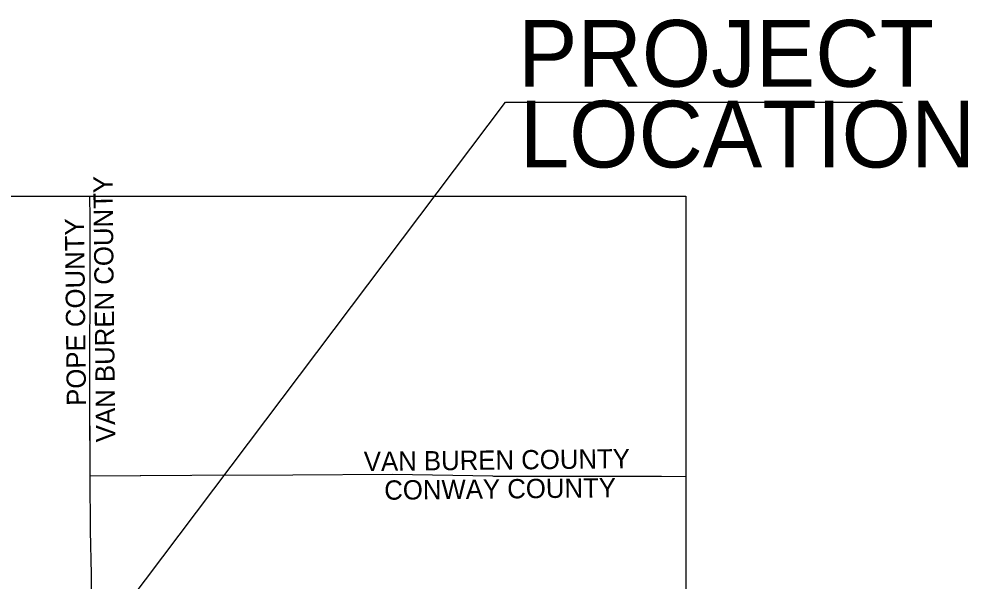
# Model space of a CAD drawing. Extents: x 1373862 to 1376999, y 1168398 to 1170455.
# Drawn here: x 1374264.4 to 1374762.7, y 1170159.8 to 1170454.6 of the extents above; entities that cross this region are included whole.
import ezdxf

# ---------------------------------------------------------------- set-up
doc = ezdxf.new("R2010")
doc.units = 0
doc.layers.add('Level 2', color=7, linetype='Continuous')
doc.layers.add('R_Draft', color=7, linetype='Continuous')

msp = doc.modelspace()

# ---------------------------------------------------------------- linework, layer by layer
at = {"layer": 'Level 2'}
for points in [[(1374301.73, 1170350.05), (1374301.62, 1170361.65)], [(1374301.73, 1170350.06), (1374301.63, 1170361.65)], [(1374302.05, 1170186.09), (1374301.79, 1170214.85), (1374301.67, 1170267.7), (1374301.56, 1170268.58), (1374301.84, 1170320.37), (1374301.75, 1170321.15), (1374301.73, 1170350.06)], [(1374302.05, 1170186.08), (1374301.78, 1170214.85), (1374301.67, 1170267.69), (1374301.56, 1170268.57), (1374301.84, 1170320.37), (1374301.74, 1170321.15), (1374301.73, 1170350.05)], [(1374302.05, 1170186.08), (1374301.78, 1170214.85), (1374301.7, 1170251.92)], [(1374601.78, 1170214.52), (1374565.54, 1170214.64), (1374513.74, 1170214.65), (1374513.17, 1170214.69), (1374460.53, 1170215.57), (1374408.11, 1170215.37), (1374355.19, 1170215.2), (1374301.78, 1170214.85)], [(1374601.78, 1170214.52), (1374565.54, 1170214.64), (1374513.74, 1170214.65), (1374513.17, 1170214.69), (1374460.53, 1170215.57), (1374408.11, 1170215.37), (1374355.19, 1170215.2), (1374301.78, 1170214.85)], [(1374354.33, 1170215.2), (1374301.79, 1170214.85)], [(1374614.47, 1170214.36), (1374601.78, 1170214.52)], [(1374614.47, 1170214.36), (1374601.78, 1170214.52)], [(1374303.74, 1170021.96), (1374303.55, 1170057.01), (1374303.51, 1170058.05), (1374303.02, 1170109.69), (1374303, 1170110.73), (1374302.44, 1170162.33), (1374302.48, 1170163.35), (1374302.05, 1170186.09)], [(1374303.73, 1170022.77), (1374303.54, 1170057), (1374303.5, 1170058.04), (1374303.02, 1170109.69), (1374303, 1170110.73), (1374302.44, 1170162.33), (1374302.48, 1170163.35), (1374302.05, 1170186.08)]]:
    msp.add_lwpolyline(points, dxfattribs=at)
at = {"layer": 'R_Draft'}
for p, q in [((1374271.24, 1170081.51), (1374519.92, 1170410.99)), ((1374519.92, 1170410.99), (1374728.32, 1170410.99))]:
    msp.add_line(p, q, dxfattribs=at)
msp.add_lwpolyline([(1373884.49, 1170361.65), (1374614.47, 1170361.65), (1374614.47, 1169726), (1373884.49, 1169726)], close=True, dxfattribs=at)

# ---------------------------------------------------------------- texts
for s, p in [('PROJECT', (1374526.41, 1170419.06)), ('LOCATION', (1374527.22, 1170376.7))]:
    msp.add_text(s, height=35, dxfattribs=at).set_placement(p)
for s, rotation, p in [('VAN BUREN COUNTY', 90.6173, (1374315.02, 1170232.64)), ('POPE COUNTY', 90.6173, (1374299.65, 1170251.7)), ('VAN BUREN COUNTY', 0.6173, (1374445.52, 1170217.44)), ('CONWAY COUNTY', 0.6173, (1374456.23, 1170202.4))]:
    msp.add_text(s, height=10.1073, rotation=rotation, dxfattribs=at).set_placement(p)

doc.saveas('drawing.dxf')
